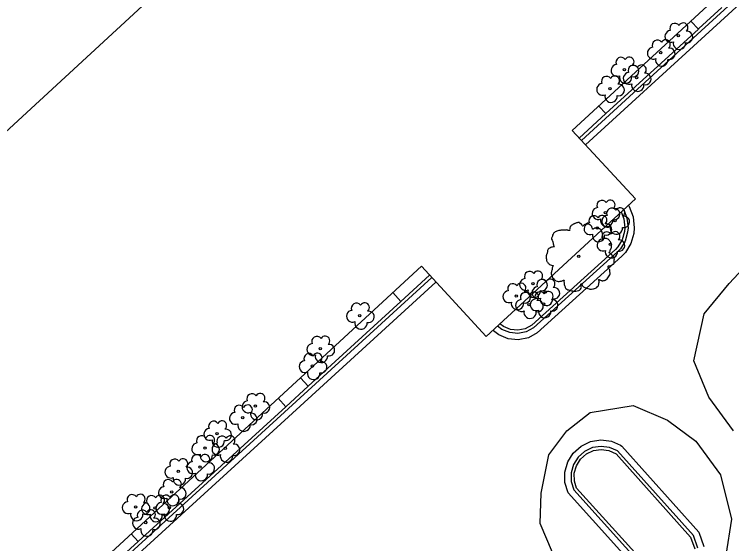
# Model space of a CAD drawing. Extents: x 2161152 to 2175754, y 602179 to 617749.
# Drawn here: x 2164507.6 to 2164621.8, y 607146.7 to 607231 of the extents above; entities that cross this region are included whole.
import ezdxf

# ---------------------------------------------------------------- set-up
doc = ezdxf.new("R2010")
doc.units = 0
for name, color, linetype in [('RD_EX_Bldg', 7, 'Continuous'), ('RD_EX_Conc_Curb', 7, 'Continuous'), ('RD_EX_Conc_Gutter', 7, 'Continuous'), ('RD_EX_Conc_Sidewalk', 7, 'Continuous'), ('RD_EX_VEG', 7, 'Continuous')]:
    doc.layers.add(name, color=color, linetype=linetype)

msp = doc.modelspace()

# ---------------------------------------------------------------- linework, layer by layer
at = {"layer": 'RD_EX_Bldg'}
msp.add_lwpolyline([(2164468.65, 607177.66), (2164492.91, 607151.37), (2164486.93, 607145.85), (2164503.77, 607127.6), (2164572.42, 607190.94), (2164582.74, 607179.75), (2164606.48, 607201.66), (2164596.44, 607212.55), (2164665.02, 607275.83), (2164648.52, 607293.71), (2164642.79, 607288.43), (2164617.92, 607315.39), (2164468.65, 607177.66)], dxfattribs=at)
at = {"layer": 'RD_EX_Conc_Curb'}
for points in [[(2164647.49, 607256.42), (2164616.92, 607228.42), (2164597.88, 607210.98)], [(2164620.23, 607232.13), (2164616.58, 607228.79), (2164616.5, 607228.71), (2164601.79, 607215.24), (2164597.54, 607211.35)], [(2164604.62, 607199.95), (2164605.14, 607198.57), (2164605.3, 607197.06), (2164605.24, 607196.35), (2164604.84, 607194.95), (2164604.08, 607193.71), (2164603.64, 607193.23), (2164590.27, 607181.12), (2164589.1, 607180.5), (2164587.79, 607180.24), (2164586.47, 607180.37), (2164585.24, 607180.88), (2164584.53, 607181.41)], [(2164604.23, 607199.58), (2164604.65, 607198.46), (2164604.8, 607197.05), (2164604.75, 607196.44), (2164604.38, 607195.16), (2164603.68, 607194.01), (2164603.29, 607193.59), (2164589.98, 607181.53), (2164588.93, 607180.98), (2164587.77, 607180.75), (2164586.59, 607180.86), (2164585.49, 607181.32), (2164584.91, 607181.75)], [(2164516.29, 607136.32), (2164549.4, 607166.55), (2164574.07, 607189.16)], [(2164573.73, 607189.52), (2164569.14, 607185.32), (2164554.4, 607171.81), (2164550.86, 607168.56), (2164549.06, 607166.92), (2164527.34, 607147.09), (2164523.68, 607143.75)], [(2164616.41, 607146.04), (2164615.71, 607148.05), (2164603.65, 607161.52), (2164602.38, 607162.08), (2164601.01, 607162.25), (2164599.65, 607162.04), (2164598.39, 607161.45), (2164597.36, 607160.53), (2164596.63, 607159.36), (2164596.25, 607158.03), (2164596.26, 607156.64), (2164596.66, 607155.32), (2164609.26, 607141.37)], [(2164609.97, 607141.34), (2164597.1, 607155.57), (2164596.76, 607156.72), (2164596.75, 607157.96), (2164597.09, 607159.15), (2164597.75, 607160.2), (2164598.67, 607161.03), (2164599.79, 607161.56), (2164601.02, 607161.75), (2164602.25, 607161.59), (2164603.42, 607161.08), (2164615.27, 607147.79), (2164615.92, 607145.92)]]:
    msp.add_lwpolyline(points, dxfattribs=at)
at = {"layer": 'RD_EX_Conc_Gutter'}
for points in [[(2164648.17, 607255.69), (2164617.6, 607227.68), (2164598.56, 607210.25)], [(2164605.38, 607200.64), (2164605.49, 607200.47), (2164606.12, 607198.8), (2164606.3, 607197.07), (2164606.23, 607196.17), (2164605.76, 607194.55), (2164604.88, 607193.11), (2164604.34, 607192.52), (2164590.85, 607180.3), (2164589.44, 607179.55), (2164587.84, 607179.23), (2164586.22, 607179.39), (2164584.75, 607180), (2164583.88, 607180.64), (2164583.8, 607180.73)], [(2164574.74, 607188.42), (2164550.07, 607165.81), (2164517.71, 607136.26)], [(2164607.85, 607141.44), (2164595.77, 607154.82), (2164595.26, 607156.49), (2164595.25, 607158.16), (2164595.7, 607159.77), (2164596.59, 607161.18), (2164597.84, 607162.29), (2164599.35, 607163), (2164601, 607163.27), (2164602.65, 607163.05), (2164604.12, 607162.41), (2164604.33, 607162.28), (2164616.59, 607148.56), (2164617.38, 607146.28)]]:
    msp.add_lwpolyline(points, dxfattribs=at)
at = {"layer": 'RD_EX_Conc_Sidewalk'}
for p, q in [((2164616.5, 607228.71), (2164615.32, 607229.97)), ((2164601.79, 607215.24), (2164600.65, 607216.44)), ((2164569.14, 607185.32), (2164567.86, 607186.73)), ((2164553.17, 607173.17), (2164554.4, 607171.81)), ((2164550.86, 607168.56), (2164549.63, 607169.91)), ((2164526.23, 607148.32), (2164527.34, 607147.09))]:
    msp.add_line(p, q, dxfattribs=at)
at = {"layer": 'RD_EX_VEG'}
for points in [[(2164622.1, 607164.71), (2164618.14, 607170.06), (2164615.78, 607175.86), (2164617.44, 607183.33), (2164621.38, 607188.19), (2164625.1, 607192.18)], [(2164593.3, 607145.35), (2164591.32, 607149.97), (2164591.46, 607154.81), (2164592.71, 607160.9), (2164595.58, 607164.71), (2164599.29, 607167.65), (2164606.12, 607168.76), (2164611.57, 607166.41), (2164616.07, 607163.08), (2164620.02, 607157.69), (2164621.78, 607150.64), (2164620.86, 607144.92)]]:
    msp.add_lwpolyline(points, dxfattribs=at)
for centre, radius in [((2164613.3, 607227.65), 0.188), ((2164610.5, 607224.97), 0.188), ((2164604.73, 607222.24), 0.188), ((2164606.67, 607220.96), 0.188), ((2164602.43, 607219.21), 0.188), ((2164601.71, 607199.45), 0.188), ((2164603.25, 607198.21), 0.188), ((2164600.43, 607197.01), 0.188), ((2164602.49, 607194.43), 0.188), ((2164597.46, 607192.5), 0.188), ((2164597.46, 607192.49), 0.000075), ((2164590.17, 607188.14), 0.188), ((2164587.51, 607186.19), 0.188), ((2164592.14, 607186.84), 0.188), ((2164591.86, 607184.91), 0.188), ((2164589.53, 607184.8), 0.188), ((2164562.61, 607183.08), 0.188), ((2164556.32, 607177.78), 0.188), ((2164555.08, 607175.05), 0.188), ((2164546, 607168.66), 0.188), ((2164543.98, 607166.82), 0.188), ((2164539.9, 607164.28), 0.188), ((2164537.98, 607161.97), 0.188), ((2164541.21, 607161.91), 0.188), ((2164537.2, 607158.95), 0.188), ((2164533.71, 607158.26), 0.188), ((2164532.68, 607154.98), 0.188), ((2164526.93, 607152.59), 0.188), ((2164530.02, 607152.43), 0.188), ((2164532.3, 607152.5), 0.188), ((2164528.55, 607150.12), 0.188)]:
    msp.add_circle(centre, radius, dxfattribs=at)
for centre, radius, start, end in [((2164612.76, 607228.81), 0.813, 34.9763, 204.756), ((2164614.09, 607228.93), 0.746, 308.7626, 152.0467), ((2164612.13, 607227.53), 0.943, 96.4518, 294.734), ((2164614.68, 607227.44), 0.914, 256.5667, 98.1046), ((2164609.96, 607226.13), 0.813, 34.9763, 204.756), ((2164611.28, 607226.25), 0.746, 308.7626, 152.0467), ((2164613.49, 607226.45), 0.988, 166.8827, 5.7589), ((2164609.32, 607224.86), 0.943, 96.4518, 294.734), ((2164611.88, 607224.76), 0.914, 256.5667, 98.1046), ((2164604.19, 607223.4), 0.813, 34.9763, 204.756), ((2164605.51, 607223.51), 0.746, 308.7626, 152.0467), ((2164610.68, 607223.78), 0.988, 166.8827, 5.7589), ((2164603.55, 607222.12), 0.943, 96.4518, 294.734), ((2164606.13, 607222.12), 0.813, 34.9763, 204.756), ((2164606.11, 607222.03), 0.914, 256.5667, 98.1046), ((2164607.46, 607222.24), 0.746, 308.7626, 152.0467), ((2164605.5, 607220.85), 0.943, 96.4518, 294.734), ((2164608.05, 607220.75), 0.914, 256.5667, 98.1046), ((2164601.89, 607220.37), 0.813, 34.9763, 204.756), ((2164603.21, 607220.49), 0.746, 308.7626, 152.0467), ((2164604.91, 607221.04), 0.988, 166.8827, 5.7589), ((2164601.26, 607219.09), 0.943, 96.4518, 294.734), ((2164603.81, 607219), 0.914, 256.5667, 98.1046), ((2164606.86, 607219.77), 0.988, 166.8827, 5.7589), ((2164602.61, 607218.01), 0.988, 166.8827, 5.7589), ((2164601.16, 607200.61), 0.813, 34.9763, 204.756), ((2164602.49, 607200.72), 0.746, 308.7626, 152.0467), ((2164600.53, 607199.33), 0.943, 96.4518, 294.734), ((2164602.7, 607199.37), 0.813, 34.9763, 204.756), ((2164603.09, 607199.24), 0.914, 256.5667, 98.1046), ((2164604.03, 607199.49), 0.746, 308.7626, 152.0467), ((2164599.89, 607198.17), 0.813, 34.9763, 204.756), ((2164601.21, 607198.29), 0.746, 308.7626, 152.0467), ((2164602.07, 607198.09), 0.943, 96.4518, 294.734), ((2164604.63, 607198), 0.914, 256.5667, 98.1046), ((2164599.25, 607196.9), 0.943, 96.4518, 294.734), ((2164601.89, 607198.25), 0.988, 166.8827, 5.7589), ((2164601.81, 607196.8), 0.914, 256.5667, 98.1046), ((2164603.43, 607197.01), 0.988, 166.8827, 5.7589), ((2164600.61, 607195.82), 0.988, 166.8827, 5.7589), ((2164601.95, 607195.59), 0.813, 34.9763, 204.756), ((2164603.27, 607195.7), 0.746, 308.7626, 152.0467), ((2164601.32, 607194.31), 0.943, 96.4518, 294.734), ((2164603.87, 607194.22), 0.914, 256.5667, 98.1046), ((2164602.67, 607193.23), 0.988, 166.8827, 5.7589), ((2164589.63, 607189.3), 0.813, 34.9763, 204.756), ((2164590.96, 607189.41), 0.746, 308.7626, 152.0467), ((2164589, 607188.02), 0.943, 96.4518, 294.734), ((2164591.6, 607188), 0.813, 34.9763, 204.756), ((2164591.55, 607187.93), 0.914, 256.5667, 98.1046), ((2164592.92, 607188.12), 0.746, 308.7626, 152.0467), ((2164586.97, 607187.35), 0.813, 34.9763, 204.756), ((2164588.3, 607187.47), 0.746, 308.7626, 152.0467), ((2164590.97, 607186.72), 0.943, 96.4518, 294.734), ((2164593.52, 607186.63), 0.914, 256.5667, 98.1046), ((2164586.34, 607186.08), 0.943, 96.4518, 294.734), ((2164588.99, 607185.96), 0.813, 34.9763, 204.756), ((2164588.89, 607185.98), 0.914, 256.5667, 98.1046), ((2164590.36, 607186.94), 0.988, 166.8827, 5.7589), ((2164590.32, 607186.07), 0.746, 308.7626, 152.0467), ((2164591.31, 607186.07), 0.813, 34.9763, 204.756), ((2164592.64, 607186.18), 0.746, 308.7626, 152.0467), ((2164563.4, 607184.36), 0.746, 308.7626, 152.0467), ((2164587.7, 607185), 0.988, 166.8827, 5.7589), ((2164588.36, 607184.68), 0.943, 96.4518, 294.734), ((2164590.68, 607184.79), 0.943, 96.4518, 294.734), ((2164590.91, 607184.59), 0.914, 256.5667, 98.1046), ((2164592.32, 607185.64), 0.988, 166.8827, 5.7589), ((2164593.23, 607184.7), 0.914, 256.5667, 98.1046), ((2164562.07, 607184.24), 0.813, 34.9763, 204.756), ((2164592.04, 607183.71), 0.988, 166.8827, 5.7589), ((2164561.44, 607182.97), 0.943, 96.4518, 294.734), ((2164563.99, 607182.87), 0.914, 256.5667, 98.1046), ((2164589.72, 607183.6), 0.988, 166.8827, 5.7589), ((2164562.8, 607181.89), 0.988, 166.8827, 5.7589), ((2164555.78, 607178.94), 0.813, 34.9763, 204.756), ((2164557.1, 607179.06), 0.746, 308.7626, 152.0467), ((2164555.14, 607177.67), 0.943, 96.4518, 294.734), ((2164557.7, 607177.57), 0.914, 256.5667, 98.1046), ((2164555.87, 607176.33), 0.746, 308.7626, 152.0467), ((2164554.54, 607176.22), 0.813, 34.9763, 204.756), ((2164556.5, 607176.59), 0.988, 166.8827, 5.7589), ((2164553.91, 607174.94), 0.943, 96.4518, 294.734), ((2164556.46, 607174.85), 0.914, 256.5667, 98.1046), ((2164555.27, 607173.86), 0.988, 166.8827, 5.7589), ((2164545.45, 607169.82), 0.813, 34.9763, 204.756), ((2164546.78, 607169.93), 0.746, 308.7626, 152.0467), ((2164544.82, 607168.54), 0.943, 96.4518, 294.734), ((2164547.37, 607168.45), 0.914, 256.5667, 98.1046), ((2164543.44, 607167.98), 0.813, 34.9763, 204.756), ((2164544.77, 607168.1), 0.746, 308.7626, 152.0467), ((2164542.81, 607166.7), 0.943, 96.4518, 294.734), ((2164545.36, 607166.61), 0.914, 256.5667, 98.1046), ((2164546.18, 607167.46), 0.988, 166.8827, 5.7589), ((2164539.36, 607165.44), 0.813, 34.9763, 204.756), ((2164540.68, 607165.56), 0.746, 308.7626, 152.0467), ((2164544.17, 607165.62), 0.988, 166.8827, 5.7589), ((2164538.73, 607164.16), 0.943, 96.4518, 294.734), ((2164541.28, 607164.07), 0.914, 256.5667, 98.1046), ((2164537.44, 607163.13), 0.813, 34.9763, 204.756), ((2164538.77, 607163.25), 0.746, 308.7626, 152.0467), ((2164540.67, 607163.07), 0.813, 34.9763, 204.756), ((2164542, 607163.18), 0.746, 308.7626, 152.0467), ((2164536.81, 607161.86), 0.943, 96.4518, 294.734), ((2164540.08, 607163.08), 0.988, 166.8827, 5.7589), ((2164540.04, 607161.79), 0.943, 96.4518, 294.734), ((2164539.36, 607161.77), 0.914, 256.5667, 98.1046), ((2164542.59, 607161.7), 0.914, 256.5667, 98.1046), ((2164533.17, 607159.42), 0.813, 34.9763, 204.756), ((2164534.49, 607159.53), 0.746, 308.7626, 152.0467), ((2164536.66, 607160.11), 0.813, 34.9763, 204.756), ((2164538.17, 607160.78), 0.988, 166.8827, 5.7589), ((2164537.99, 607160.23), 0.746, 308.7626, 152.0467), ((2164541.4, 607160.71), 0.988, 166.8827, 5.7589), ((2164532.53, 607158.14), 0.943, 96.4518, 294.734), ((2164535.09, 607158.05), 0.914, 256.5667, 98.1046), ((2164536.03, 607158.84), 0.943, 96.4518, 294.734), ((2164538.58, 607158.74), 0.914, 256.5667, 98.1046), ((2164537.39, 607157.76), 0.988, 166.8827, 5.7589), ((2164532.14, 607156.14), 0.813, 34.9763, 204.756), ((2164533.47, 607156.25), 0.746, 308.7626, 152.0467), ((2164533.89, 607157.06), 0.988, 166.8827, 5.7589), ((2164531.51, 607154.86), 0.943, 96.4518, 294.734), ((2164534.06, 607154.77), 0.914, 256.5667, 98.1046), ((2164526.39, 607153.75), 0.813, 34.9763, 204.756), ((2164527.71, 607153.87), 0.746, 308.7626, 152.0467), ((2164529.48, 607153.59), 0.813, 34.9763, 204.756), ((2164530.8, 607153.71), 0.746, 308.7626, 152.0467), ((2164531.76, 607153.66), 0.813, 34.9763, 204.756), ((2164533.08, 607153.78), 0.746, 308.7626, 152.0467), ((2164525.76, 607152.47), 0.943, 96.4518, 294.734), ((2164528.84, 607152.31), 0.943, 96.4518, 294.734), ((2164528.31, 607152.38), 0.914, 256.5667, 98.1046), ((2164531.12, 607152.38), 0.943, 96.4518, 294.734), ((2164531.4, 607152.22), 0.914, 256.5667, 98.1046), ((2164532.87, 607153.78), 0.988, 166.8827, 5.7589), ((2164533.68, 607152.29), 0.914, 256.5667, 98.1046), ((2164528.01, 607151.28), 0.813, 34.9763, 204.756), ((2164529.33, 607151.4), 0.746, 308.7626, 152.0467), ((2164527.11, 607151.39), 0.988, 166.8827, 5.7589), ((2164527.38, 607150.01), 0.943, 96.4518, 294.734), ((2164530.2, 607151.23), 0.988, 166.8827, 5.7589), ((2164529.93, 607149.91), 0.914, 256.5667, 98.1046), ((2164532.48, 607151.3), 0.988, 166.8827, 5.7589), ((2164528.73, 607148.92), 0.988, 166.8827, 5.7589)]:
    msp.add_arc(centre, radius, start, end, dxfattribs=at)
for points in [[(2164597.56, 607197.88), (2164597.34, 607197.9), (2164597.1, 607197.82), (2164596.91, 607197.75), (2164596.74, 607197.69), (2164596.57, 607197.61), (2164596.35, 607197.48), (2164596.18, 607197.33), (2164596.08, 607197.15), (2164596.05, 607196.98), (2164596.01, 607196.77), (2164596.01, 607196.64), (2164595.91, 607196.62), (2164595.8, 607196.64), (2164595.61, 607196.7), (2164595.43, 607196.7), (2164595.24, 607196.7), (2164594.98, 607196.68), (2164594.71, 607196.68), (2164594.51, 607196.64), (2164594.27, 607196.6), (2164593.98, 607196.51), (2164593.72, 607196.41), (2164593.5, 607196.23), (2164593.31, 607195.87), (2164593.22, 607195.61), (2164593.1, 607195.42), (2164593.22, 607195.08), (2164593.35, 607194.82), (2164593.37, 607194.67), (2164593.42, 607194.35), (2164593.5, 607194.18), (2164593.59, 607194.03), (2164593.53, 607194.02), (2164593.25, 607193.98), (2164593.03, 607193.9), (2164592.71, 607193.73), (2164592.54, 607193.57), (2164592.47, 607193.32), (2164592.45, 607193.06), (2164592.37, 607192.91), (2164592.32, 607192.7), (2164592.3, 607192.65), (2164592.26, 607192.4), (2164592.33, 607192.07), (2164592.35, 607191.8), (2164592.45, 607191.64), (2164592.56, 607191.5), (2164592.69, 607191.32), (2164592.99, 607191.15), (2164593.23, 607191.07), (2164593.38, 607191.05), (2164593.25, 607190.68), (2164593.22, 607190.42), (2164593.12, 607190.12), (2164593.12, 607190.06), (2164593.08, 607189.71), (2164593.2, 607189.46), (2164593.25, 607189.18), (2164593.38, 607189.01), (2164593.59, 607188.79), (2164593.83, 607188.62), (2164594.21, 607188.52), (2164594.51, 607188.54), (2164594.94, 607188.67), (2164595.13, 607188.73), (2164595.11, 607188.6), (2164595.13, 607188.32), (2164595.13, 607188), (2164595.24, 607187.76), (2164595.31, 607187.55), (2164595.43, 607187.36), (2164595.67, 607187.19), (2164595.97, 607187.14), (2164596.29, 607187.03), (2164596.63, 607186.97), (2164597, 607186.95), (2164597.45, 607187.06), (2164597.66, 607187.16), (2164597.73, 607187.29), (2164597.88, 607187.57), (2164597.84, 607187.74), (2164597.86, 607188.19), (2164597.94, 607188.06), (2164598.07, 607187.79), (2164598.44, 607187.57), (2164598.74, 607187.44), (2164599.1, 607187.32), (2164599.33, 607187.27), (2164599.68, 607187.32), (2164599.96, 607187.38), (2164600.24, 607187.47), (2164600.47, 607187.68), (2164600.6, 607187.89), (2164600.64, 607188.09), (2164600.69, 607188.37), (2164600.73, 607188.51)], [(2164600.73, 607188.51), (2164600.67, 607188.64), (2164600.64, 607188.82), (2164600.69, 607188.81), (2164600.82, 607188.77), (2164601.03, 607188.67), (2164601.2, 607188.62), (2164601.44, 607188.64), (2164601.65, 607188.71), (2164601.99, 607188.92), (2164602.19, 607189.27), (2164602.4, 607189.57), (2164602.46, 607189.82), (2164602.42, 607189.99), (2164602.4, 607190.36), (2164602.25, 607190.55), (2164602.21, 607190.64), (2164602.14, 607190.94), (2164602.19, 607190.98), (2164602.4, 607191.02), (2164602.68, 607191.11), (2164602.89, 607191.2), (2164603.06, 607191.34), (2164603.11, 607191.5), (2164603.09, 607191.8), (2164603.13, 607192.1), (2164603.07, 607192.22), (2164603, 607192.33), (2164602.94, 607192.48), (2164602.83, 607192.59), (2164602.76, 607192.7), (2164602.68, 607192.78), (2164602.59, 607192.89), (2164602.46, 607192.99), (2164602.34, 607193.02), (2164602.31, 607193.13), (2164602.42, 607193.28), (2164602.46, 607193.36), (2164602.47, 607193.53), (2164602.64, 607193.79), (2164602.68, 607194.09), (2164602.64, 607194.41), (2164602.61, 607194.62), (2164602.49, 607194.82), (2164602.34, 607195.01), (2164602.25, 607195.14), (2164602.12, 607195.23), (2164601.87, 607195.33), (2164601.69, 607195.37), (2164601.42, 607195.37), (2164601.27, 607195.4), (2164601.29, 607195.44), (2164601.29, 607195.55), (2164601.29, 607195.76), (2164601.24, 607196.1), (2164601.12, 607196.47), (2164601.12, 607196.49), (2164601.05, 607196.68), (2164600.88, 607196.83), (2164600.75, 607196.9), (2164600.6, 607197), (2164600.41, 607197.01), (2164600.19, 607197.01), (2164599.98, 607196.98), (2164599.83, 607196.9), (2164599.7, 607196.81), (2164599.64, 607196.92), (2164599.57, 607197.15), (2164599.53, 607197.26), (2164599.42, 607197.39), (2164599.25, 607197.54), (2164598.91, 607197.63), (2164598.44, 607197.58), (2164598.22, 607197.43), (2164598.11, 607197.3), (2164598.07, 607197.39), (2164597.92, 607197.54), (2164597.84, 607197.67), (2164597.71, 607197.76), (2164597.6, 607197.84), (2164597.53, 607197.88)]]:
    msp.add_spline(points, degree=3, dxfattribs=at)

doc.saveas('drawing.dxf')
